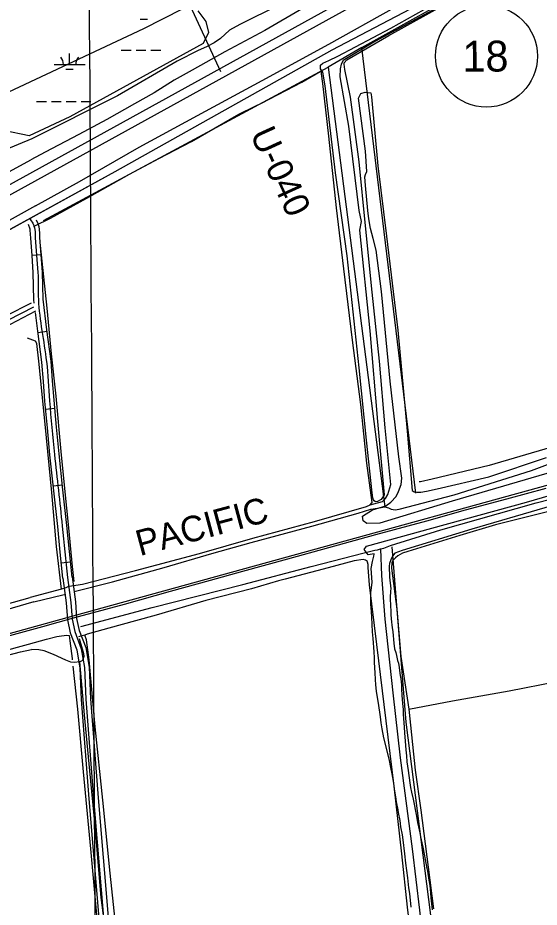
# Model space of a CAD drawing. Extents: x 3477039 to 3515015, y 546746 to 572297.
# Drawn here: x 3507382 to 3509071, y 553575 to 556455 of the extents above; entities that cross this region are included whole.
import ezdxf

# ---------------------------------------------------------------- set-up
doc = ezdxf.new("R2010")
doc.units = 0
for name, color, linetype in [('V-DTCH-CNTR', 7, 'Continuous'), ('V-GRID-MAJR', 7, 'Continuous'), ('V-LEVE-TOET', 7, 'Continuous'), ('V-RAIL-IDEN', 7, 'Continuous'), ('V-RAIL-TRAK', 7, 'Continuous'), ('V-RIVR-RANG', 7, 'Continuous'), ('V-RIVR-RANG-IDEN', 7, 'Continuous'), ('V-ROAD-CNTR', 7, 'Continuous'), ('V-ROAD-IDEN', 7, 'Continuous'), ('V-SITE-VEGE', 7, 'Continuous'), ('V-SURV-LINE', 7, 'Continuous'), ('V-TOPO-MINR', 7, 'Continuous'), ('V-TOPO-SHOR', 7, 'Continuous'), ('V-WETL-SWMP', 7, 'Continuous')]:
    doc.layers.add(name, color=color, linetype=linetype)

msp = doc.modelspace()

# ---------------------------------------------------------------- linework, layer by layer
at = {"layer": 'V-DTCH-CNTR'}
for points in [[(3508439, 556304.9), (3508439.9, 556309.7), (3508447.8, 556318.7), (3508584, 556398.1), (3508785.3, 556508.5)], [(3507437.7, 555782), (3507488.2, 555805.9), (3507605.9, 555870.8), (3507744.3, 555948.8), (3507839.6, 555999.1), (3507945.3, 556055), (3508098.3, 556142.9), (3508151.5, 556169.4), (3508171.6, 556179.2), (3508301.9, 556246.5), (3508361.3, 556281.7)], [(3507548.5, 554615.1), (3507591.6, 554621.5), (3507763.3, 554665.3), (3507971, 554721.1), (3508143.5, 554770.4), (3508343.6, 554824.2), (3508512, 554872.6), (3508523.6, 554878.1), (3508530.1, 554885.4), (3508512.8, 555013.5), (3508493.6, 555203), (3508466.8, 555411.2), (3508438.4, 555642.3), (3508414.8, 555839.9), (3508389.6, 556072.3), (3508370.5, 556242.8), (3508366.5, 556273.3), (3508365.6, 556278.8), (3508364.5, 556281.4), (3508361.3, 556281.7)], [(3508591.1, 554944.1), (3508572.5, 555127.3), (3508554.1, 555343), (3508530.5, 555566.7), (3508508.9, 555781.3), (3508488.1, 555988.4), (3508459.6, 556198.6), (3508441.9, 556287.7), (3508439, 556304.9)], [(3507524.4, 554605.3), (3507508.1, 554743.6), (3507492.3, 554917.9), (3507471.4, 555139.8), (3507451, 555343.7), (3507444, 555400.3), (3507440.3, 555408.6), (3507413.8, 555418.3)], [(3509107.8, 555063.4), (3508908.7, 555005), (3508724.8, 554961.6), (3508686.2, 554952.8), (3508682.7, 554952.4)], [(3508523.6, 554878.1), (3508563.3, 554888.9), (3508573.7, 554898.3), (3508580.5, 554911.7), (3508584.2, 554922.7), (3508591.1, 554944.1)], [(3509097.6, 554855.7), (3508929.4, 554813.8), (3508814.4, 554778.5), (3508645.4, 554726.9), (3508628.5, 554721.7), (3508613.7, 554713.2), (3508606.1, 554706.6), (3508597.5, 554697.9), (3508594, 554691.7), (3508592.3, 554672.8), (3508610.2, 554540.2), (3508622.7, 554387.5), (3508649, 554216.1), (3508669.3, 554019), (3508687.7, 553889.6), (3508711.3, 553705.5), (3508729, 553569.9)], [(3508672.2, 553346.7), (3508644.9, 553575.9), (3508626, 553748.2), (3508601, 553966.8), (3508575, 554179), (3508544.8, 554425.8), (3508521.5, 554619.5), (3508517.6, 554675.3), (3508517, 554685.2), (3508515.4, 554692.8), (3508515, 554694.4), (3508508.3, 554699.3), (3508501.2, 554701.4), (3508471.7, 554697.2), (3508387.9, 554673.9), (3508350.9, 554664.5), (3508248.7, 554637.2), (3508226.3, 554631.8), (3508139.5, 554606), (3507991.8, 554568.8), (3507831.1, 554521), (3507708.8, 554487.4), (3507606.7, 554459.4), (3507599.6, 554456), (3507586.9, 554453.3), (3507579.3, 554450.3)], [(3507548.5, 554615.1), (3507537.6, 554609.6), (3507524.4, 554605.3), (3507422.3, 554577.7)], [(3505926.2, 554163.7), (3506139.1, 554222.4), (3506338.5, 554277.2), (3506572.9, 554340.3), (3506791.4, 554402.1), (3507013.9, 554465.3), (3507259.3, 554533.2), (3507422.3, 554577.7)], [(3507581.3, 554445.2), (3507590.8, 554411.8), (3507595.1, 554397), (3507596.4, 554386.6), (3507593.4, 554376.7), (3507588.5, 554371.7), (3507582.5, 554369.6), (3507566.6, 554368.1), (3507554.4, 554368.6), (3507538.5, 554375), (3507498.1, 554393.4), (3507468.2, 554405.3), (3507450.9, 554408.9), (3507427.2, 554410.2)], [(3507754.5, 553031.6), (3507735.6, 553173.6), (3507712, 553402.2), (3507681.8, 553685.1), (3507657.5, 553921.7), (3507633.2, 554159.8), (3507613.2, 554376.2), (3507605.5, 554441.3), (3507599.6, 554456)], [(3507258.5, 554368), (3507390.9, 554402), (3507427.2, 554410.2)], [(3507582.5, 554369.6), (3507597.7, 554198.3), (3507614.4, 554016.6), (3507631.6, 553839.3), (3507651.5, 553606.6), (3507670.7, 553457.6), (3507694.3, 553217.3), (3507711.4, 553061.2)], [(3508649, 554216.1), (3508790.7, 554243.7), (3508973.4, 554275.4), (3509128.3, 554306.6)]]:
    msp.add_lwpolyline(points, dxfattribs=at)
at = {"layer": 'V-GRID-MAJR'}
msp.add_spline([(3507641.8, 552264.6), (3507603.9, 558323.6), (3507566, 564384.6), (3507528.1, 570445.5), (3507528.1, 570447.4)], degree=3, dxfattribs=at)
at = {"layer": 'V-LEVE-TOET'}
for points in [[(3507439.4, 555846.5), (3507582.8, 555925.2), (3507775.8, 556036), (3507964, 556138.4), (3508173.5, 556251.9), (3508389.5, 556370.2), (3508602.1, 556489), (3508820.2, 556610.1), (3508956.5, 556689.4), (3509035.6, 556740.4), (3509080.2, 556777.2), (3509128.6, 556819.8), (3509205.4, 556883.6), (3509312.9, 556984.1), (3509455, 557112.3), (3509507.1, 557153.3)], [(3508307.2, 556486.3), (3508182.5, 556413.8), (3508052.9, 556345.4), (3507947.3, 556285.2), (3507889.3, 556253.1), (3507824.1, 556211.7), (3507760.1, 556176.2), (3507670.5, 556125.8), (3507579.7, 556076.8), (3507471.3, 556019.6), (3507424.9, 555995)], [(3504661.7, 555243.4), (3504810.9, 555288.6), (3504976, 555339.7), (3505151.5, 555394.4), (3505320.3, 555447.3), (3505523.1, 555504.1), (3505713.1, 555554.9), (3505852.5, 555592.4), (3506008.4, 555638.1), (3506060.8, 555649.1), (3506108.2, 555653.5), (3506239.9, 555646.6), (3506413, 555644.8), (3506632.1, 555641.3), (3506739, 555640.8), (3506772.5, 555646.5), (3506807.8, 555657.1), (3506842, 555674.4), (3506961.7, 555738.1), (3507119.9, 555830), (3507319, 555937.8), (3507424.9, 555995)], [(3507439.4, 555846.5), (3507224.4, 555726.1)]]:
    msp.add_lwpolyline(points, dxfattribs=at)
at = {"layer": 'V-RAIL-TRAK'}
for points in [[(3507463.3, 554484.7), (3507563.1, 554512.8), (3507728.2, 554556.8), (3507877.5, 554599), (3508006.8, 554634.3), (3508111.1, 554663.1), (3508256.5, 554703.4), (3508389.3, 554739.9), (3508541.6, 554782.2), (3508706.8, 554826.9), (3508832.4, 554862), (3508966.3, 554897.9), (3509093.7, 554932.5)], [(3504290.5, 553612.1), (3504485.3, 553665.9), (3504746, 553737.3), (3504987.8, 553803.4), (3505238.1, 553873.1), (3505368.3, 553908.8), (3505383, 553912.8), (3505601, 553972.5), (3505752.9, 554015.1), (3505770.3, 554019.9), (3506015.2, 554086.6), (3506250.2, 554151.6), (3506448.2, 554206), (3506730.1, 554283.8), (3506967, 554348.8), (3507184.5, 554408.4), (3507463.3, 554484.7)]]:
    msp.add_lwpolyline(points, dxfattribs=at)
at = {"layer": 'V-RIVR-RANG'}
msp.add_line((3508039.8, 556280.3), (3507580.2, 557279.7), dxfattribs=at)
at = {"layer": 'V-ROAD-CNTR'}
for p, q in [((3507428.5, 555686.2), (3507458.4, 555688.5)), ((3507447.7, 555436.4), (3507477.5, 555440.3)), ((3507472.7, 555188.4), (3507502.6, 555191)), ((3507497.3, 554939.3), (3507527.1, 554942.5)), ((3507523.4, 554690.8), (3507553.3, 554693.7))]:
    msp.add_line(p, q, dxfattribs=at)
for points in [[(3508814.5, 556568.9), (3508399.6, 556350.2), (3507696.7, 555955.9), (3506931.8, 555536.7)], [(3508814.5, 556568.9), (3508399.6, 556350.2), (3507696.7, 555955.9), (3507229.1, 555699.6)], [(3507558.2, 554644), (3507550, 554727.4), (3507541.5, 554810.9), (3507528.8, 554927), (3507516.3, 555042.9), (3507508, 555129.7), (3507500.4, 555216.6), (3507495.2, 555279.8), (3507490.2, 555343.4), (3507476.9, 555444.3), (3507464.2, 555543.9), (3507463.3, 555587.1), (3507462.6, 555631.5), (3507458.4, 555687.8), (3507454.2, 555743.6), (3507453.3, 555756.9), (3507452.4, 555771), (3507451.2, 555778.3), (3507448, 555787.9), (3507442.9, 555799.7)], [(3507435.5, 555531.4), (3507434.2, 555541.7), (3507433.3, 555586.6), (3507432.6, 555630.1), (3507428.5, 555685.6), (3507424.2, 555741.5), (3507423.4, 555755), (3507422.6, 555767.6), (3507422, 555771), (3507417.1, 555785.5)], [(3504816.8, 553769.9), (3505378.2, 553914.4), (3507562.3, 554518.8), (3509879.4, 555157.8), (3511403.2, 555578)], [(3505944.6, 555417.9), (3506074.1, 555418), (3506230, 555413.2), (3506454.1, 555414.3), (3506566, 555414.4), (3506702.3, 555412.9), (3506786, 555409), (3506837.6, 555436.1), (3506885.2, 555453.2), (3506936, 555471.6), (3506991, 555492.4), (3507032.3, 555497.1), (3507083.4, 555484.2), (3507148.4, 555474.5), (3507222.7, 555473.8), (3507237.6, 555474.6), (3507302.9, 555475.5), (3507346.4, 555491.1), (3507427.2, 555532.5)], [(3505944.6, 555402.9), (3506073.8, 555403), (3506229.8, 555398.2), (3506454.1, 555399.3), (3506565.9, 555399.4), (3506701.8, 555397.9), (3506789.4, 555393.9), (3506843.6, 555422.4), (3506890.3, 555439.1), (3506941.2, 555457.6), (3506994.6, 555477.7), (3507031.3, 555481.9), (3507080.5, 555469.4), (3507147.2, 555459.5), (3507223.1, 555458.8), (3507238.1, 555459.6), (3507305.6, 555460.5), (3507352.3, 555477.3), (3507434.1, 555519.2)], [(3505944.6, 555387.9), (3506073.6, 555388), (3506229.6, 555383.2), (3506454.2, 555384.3), (3506565.8, 555384.4), (3506701.4, 555382.9), (3506792.8, 555378.7), (3506849.7, 555408.6), (3506895.4, 555425), (3506946.4, 555443.5), (3506998.1, 555463), (3507030.2, 555466.7), (3507077.5, 555454.7), (3507146, 555444.5), (3507223.4, 555443.7), (3507238.6, 555444.6), (3507308.3, 555445.6), (3507358.3, 555463.5), (3507440.9, 555505.8)], [(3507528.3, 554641), (3507520.1, 554724.4), (3507511.6, 554807.7), (3507499, 554923.7), (3507486.4, 555039.9), (3507478.2, 555127), (3507470.5, 555214.1), (3507465.3, 555277.4), (3507460.3, 555340.3), (3507447.2, 555440.4), (3507439.4, 555501.1)], [(3507528.4, 554640.4), (3507539.6, 554560.6), (3507543.3, 554506), (3507552.4, 554463.2), (3507573.6, 554408.4), (3507583.5, 554349.6), (3507587.8, 554247.8), (3507612.8, 553926.6), (3507661.2, 553347), (3507694.4, 553090.3), (3507699.9, 553057.8), (3507696.6, 553053)], [(3507543.2, 554642.5), (3507554.5, 554562.2), (3507558.2, 554508.1), (3507566.8, 554467.5), (3507588.1, 554412.4), (3507598.4, 554351.2), (3507602.8, 554248.7), (3507627.8, 553927.8), (3507676.2, 553348.6), (3507709.2, 553092.5), (3507715.8, 553054.3)], [(3507558.1, 554644.6), (3507569.5, 554563.7), (3507573.1, 554510.2), (3507581.2, 554471.8), (3507602.6, 554416.4), (3507613.4, 554352.7), (3507617.7, 554249.6), (3507642.7, 553929), (3507691.1, 553350.2), (3507724.1, 553094.8), (3507730.5, 553057.2)]]:
    msp.add_lwpolyline(points, dxfattribs=at)
msp.add_spline([(3507421.3, 555804.3), (3507430.7, 555790.2), (3507437.5, 555769.3), (3507439.2, 555742.5), (3507447.6, 555630.8), (3507449.2, 555542.8), (3507475.3, 555341.9), (3507485.4, 555215.4), (3507501.3, 555041.4), (3507526.5, 554809.3), (3507543.2, 554642.5)], degree=3, dxfattribs=at)
at = {"layer": 'V-ROAD-IDEN'}
msp.add_circle((3508900.3, 556331), 165, dxfattribs=at)
msp.add_circle((3508900.3, 556331), 165, dxfattribs=at)
at = {"layer": 'V-SITE-VEGE'}
for points in [[(3508750.2, 556493.2), (3508540.9, 556379.1), (3508435.7, 556316.6), (3508430.2, 556305), (3508427, 556289.9), (3508425.7, 556264.4), (3508453.1, 556104.4), (3508486.8, 555831.7), (3508494.3, 555796.1), (3508488.7, 555767.1), (3508522.5, 555441.4), (3508547.9, 555147.5), (3508569.1, 554910.5), (3508558.9, 554895.5), (3508547.6, 554888.5), (3508541.4, 554887.8), (3508536.4, 554891.3), (3508534.5, 554894.4), (3508532.6, 554901), (3508530.4, 554917.3), (3508511.6, 555087.3), (3508488.1, 555321.6), (3508448.8, 555684.9), (3508411.6, 555953.7), (3508378.3, 556234.5), (3508370.1, 556279.4), (3508363.2, 556289.5), (3508363.2, 556301.5), (3508370.2, 556308), (3508389.6, 556316.8), (3508419.5, 556330.6), (3508591.1, 556422.1), (3508807, 556543.6)], [(3508229.7, 556496.8), (3508101.2, 556433.6), (3508068.6, 556414.8), (3508039.1, 556388.3), (3508018.1, 556374.1), (3507993.2, 556361.5), (3507966.9, 556349.2), (3507898.2, 556314.8), (3507705.6, 556202.1), (3507428.4, 556063.2), (3507339.8, 556026.8), (3507290.1, 556021.8), (3507233.6, 556025.2), (3507180, 556046.4), (3507126.7, 556087), (3507068.2, 556164.8), (3507023.8, 556271.5), (3507018.8, 556325.3), (3507037.2, 556367.8), (3507084.4, 556396.3), (3507193.7, 556432.4), (3507438.7, 556516.7)], [(3509140.3, 554993), (3508789.2, 554889.9), (3508555.4, 554819.2), (3508512.4, 554817.5), (3508500.8, 554826.5), (3508499, 554841.2), (3508531.6, 554861.9), (3508574.3, 554875.2), (3508591, 554886.4), (3508607.7, 554904.9), (3508615.9, 554921.1), (3508623.8, 554944.2), (3508625.9, 554964), (3508616.2, 555033.7), (3508588.5, 555278.5), (3508560, 555569.3), (3508543.3, 555702.5), (3508533.1, 555740.9), (3508524.7, 555772.7), (3508519.5, 555804.4), (3508516.6, 555831.2), (3508508.1, 555912.5), (3508506.3, 555940), (3508508.3, 555947.3), (3508513, 555957.7), (3508508.7, 556023.2), (3508486.1, 556194.8), (3508493.9, 556209.8), (3508507.9, 556214.4), (3508525.7, 556212.3), (3508527.5, 556199.2), (3508548.7, 555975.3), (3508576.1, 555748), (3508613.5, 555443.2), (3508643.4, 555116.8), (3508659.3, 554924.3), (3508665.9, 554920.4), (3508675.1, 554918.8), (3508687.5, 554919.5), (3508705.7, 554922.1), (3508741, 554930.4), (3508908, 554969), (3509094.6, 555031)], [(3509799, 555075.8), (3508853.3, 554799.9)], [(3508656.2, 553575), (3508652.1, 553620.1), (3508649.2, 553638.2), (3508645.3, 553670.6), (3508639.2, 553717.5), (3508635.7, 553748.5), (3508630.3, 553793), (3508628, 553809.3), (3508623.4, 553835.8), (3508620.5, 553855.6), (3508615.9, 553882), (3508614.3, 553891.1), (3508609.3, 553916.1), (3508606.7, 553932.8), (3508602.5, 553958.9), (3508599.9, 553977), (3508595.3, 554007.2), (3508591, 554027.4), (3508584.7, 554056), (3508568.4, 554123.9), (3508562.4, 554152.4), (3508559.5, 554171.9), (3508557.3, 554191.7), (3508550.4, 554235.5), (3508544.2, 554273.4), (3508542, 554296.4), (3508540.8, 554312), (3508539.7, 554335.3), (3508539.1, 554349.5), (3508537.9, 554370), (3508537.7, 554382.9), (3508536.5, 554402.7), (3508535.6, 554416.3), (3508534, 554431.2), (3508533.5, 554445.8), (3508531.6, 554467), (3508528.7, 554514.6), (3508527.8, 554532.7), (3508526.9, 554543.8), (3508526.3, 554557.3), (3508525.7, 554563.9), (3508525.4, 554569.5), (3508525.5, 554575.4), (3508525.9, 554585.5), (3508526, 554594.2), (3508526.8, 554601.1), (3508530.4, 554628.1), (3508526.9, 554672.4), (3508530.7, 554694.4), (3508535.5, 554712.4), (3508536.4, 554718.8), (3508536.9, 554719.8), (3508517.5, 554716.6), (3508503.8, 554733.3), (3508512.1, 554744.3), (3508723.9, 554803), (3509030.2, 554886.5), (3509651.6, 555067.6)], [(3508853.3, 554799.9), (3508627.7, 554730.7), (3508604.1, 554721.2), (3508596.1, 554712.3), (3508590.2, 554700.1), (3508586.8, 554688.4), (3508584.7, 554679.7), (3508586.8, 554643.5), (3508590.4, 554606.7), (3508589.6, 554600.1), (3508589.5, 554592.5), (3508588.8, 554584.8), (3508588.3, 554577.5), (3508588.6, 554566.4), (3508589.2, 554560.2), (3508589.5, 554551.8), (3508590.3, 554533.1), (3508590.6, 554523.3), (3508591.4, 554508.8), (3508592.4, 554499.7), (3508593.7, 554488.9), (3508595, 554480.9), (3508596.9, 554467.4), (3508600, 554430.5), (3508602.6, 554412.1), (3508606.6, 554399.6), (3508609.3, 554390.1), (3508612.6, 554374.1), (3508615, 554365.1), (3508617.3, 554351.2), (3508619.2, 554341.4), (3508621.2, 554326.1), (3508622.8, 554314.7), (3508624.7, 554295.5), (3508625.6, 554282.3), (3508626.4, 554261.8), (3508627.7, 554247.9), (3508628.6, 554234.7), (3508630.1, 554215.9), (3508631, 554200.7), (3508634, 554157.9), (3508634.9, 554140.2), (3508637, 554112.7), (3508638.8, 554085.3), (3508641.1, 554065.5), (3508642.6, 554046), (3508646.5, 554017.5), (3508652, 553978.2), (3508654.6, 553963.2), (3508657.9, 553947.9), (3508662.5, 553924.9), (3508665.8, 553909.3), (3508670.5, 553886), (3508673.4, 553870.3), (3508677, 553849.4), (3508679.7, 553835.9), (3508684, 553816), (3508687, 553803.5), (3508691, 553783.7), (3508693.9, 553769.4), (3508698.2, 553747.1), (3508701.9, 553729.4), (3508707.5, 553700.8), (3508709.5, 553691.8), (3508714, 553663.3), (3508716.6, 553645.5), (3508719.5, 553621.9), (3508720.7, 553605.6), (3508724.8, 553567.3)]]:
    msp.add_lwpolyline(points, dxfattribs=at)
at = {"layer": 'V-SURV-LINE'}
for points in [[(3506843.3, 555632.6), (3508952.5, 556796.2)], [(3508967, 556769.9), (3506857.8, 555606.4)]]:
    msp.add_lwpolyline(points, dxfattribs=at)
at = {"layer": 'V-TOPO-MINR'}
msp.add_lwpolyline([(3504919.1, 556573.3), (3505647.4, 556195.7), (3505699.9, 556175.9), (3506542.4, 555874.4), (3506565.8, 555869.1), (3506589, 555867.5), (3506612, 555871.3), (3506634.8, 555878.8), (3507790.4, 556420.3), (3508808, 556938.3)], dxfattribs=at)
at = {"layer": 'V-TOPO-SHOR'}
for p, q in [((3507466.2, 555798.8), (3508387.6, 556295)), ((3507558.7, 554380.1), (3507559, 554376))]:
    msp.add_line(p, q, dxfattribs=at)
for points in [[(3508671.1, 554916.1), (3508497.1, 556359.4), (3508877.3, 556572.1), (3509077.1, 556694.5), (3509354.1, 556920), (3509495.9, 557068.3)], [(3508497.1, 556359.4), (3508387.6, 556295), (3508571.6, 554871.3)], [(3507455, 555718.1), (3507476.1, 555514.7), (3507490.8, 555367.1), (3507505.3, 555230.3), (3507521.8, 555051.3), (3507533.8, 554930.7), (3507546.4, 554803.3)], [(3507586.9, 554484), (3507817.3, 554546.2), (3508111.3, 554619.9), (3508333, 554678.8), (3508504.6, 554722.5), (3508539.1, 554731), (3508547.8, 554732.5), (3508556.9, 554735.8), (3508567.9, 554738.4), (3508589.1, 554747), (3508752.5, 554797.5), (3509060.9, 554884.7), (3509331, 554953.8), (3509650.8, 555050.7), (3509778.9, 555083.7), (3509856.2, 555107.8), (3509870.6, 555111.9)], [(3507564.8, 554597.5), (3507689.6, 554629), (3507856.7, 554675.6), (3508011.4, 554720.7), (3508138.3, 554756.7), (3508335.2, 554808.6), (3508484.7, 554851.5), (3508525.8, 554864.1), (3508546.9, 554867.3), (3508571.6, 554871.3), (3508583.3, 554868), (3508592.1, 554864.5), (3508604.7, 554862.3), (3508617.9, 554864.6), (3508796.1, 554910.5), (3509046.3, 554989.7), (3509162, 555033)], [(3507546.4, 554803.3), (3507558.6, 554678.5), (3507563.9, 554629.4)], [(3508556.9, 554735.8), (3508560.4, 554649.2), (3508571.1, 554507.9), (3508596.6, 554269.2), (3508621.1, 554059.1), (3508659.9, 553764.3), (3508683.8, 553565.8), (3508709.8, 553339.7), (3508727.1, 553177.6), (3508728.4, 553144.5), (3508727.1, 553130.9), (3508725.6, 553124.2)], [(3508593.8, 554742.1), (3508638.9, 554175), (3508767.8, 553169.8)], [(3507434.5, 554563.9), (3507528.1, 554586.5), (3507538.4, 554588.2)], [(3507434.5, 554563.9), (3507089.5, 554463.9), (3506701.7, 554357.1), (3506398.2, 554274.4), (3506107, 554190.1), (3505928.8, 554141.1)], [(3507417.4, 554426.7), (3507475.8, 554443.7), (3507509.2, 554452.3), (3507523.9, 554454.1), (3507541, 554456.6), (3507549.3, 554454.7), (3507551.1, 554437.3), (3507558.7, 554380.1)], [(3505768.8, 553999.7), (3505774, 553975.6), (3505781.2, 553975.6), (3505871.7, 553996.8), (3505878, 553998.1), (3505880.4, 554007.6), (3505880.1, 554019), (3505940.1, 554032.4), (3506408, 554154.1), (3506998.7, 554312.1), (3507417.4, 554426.7)], [(3507561.2, 554355.5), (3507575.5, 554216.2), (3507594.1, 554013.7), (3507618.4, 553764.2), (3507637.3, 553551.1), (3507672, 553200.1), (3507688.5, 553043)]]:
    msp.add_lwpolyline(points, dxfattribs=at)
at = {"layer": 'V-WETL-SWMP'}
for p, q in [((3507778.7, 556450.3), (3507802.7, 556450.3)), ((3507550.2, 556303.9), (3507550.2, 556339.9)), ((3507717.3, 556350.3), (3507749.3, 556350.3)), ((3507765.3, 556350.3), (3507797.3, 556350.3)), ((3507813.3, 556350.3), (3507845.3, 556350.3)), ((3507500.2, 556303.9), (3507600.2, 556303.9)), ((3507538.2, 556288.5), (3507562.2, 556288.5)), ((3507443.4, 556183.8), (3507475.4, 556183.8)), ((3507491.4, 556183.8), (3507523.4, 556183.8)), ((3507539.4, 556183.8), (3507571.4, 556183.8)), ((3507587.4, 556183.8), (3507619.4, 556183.8))]:
    msp.add_line(p, q, dxfattribs=at)
msp.add_lwpolyline([(3507965.3, 556477.9), (3507991.8, 556442.7), (3508000.6, 556407.4), (3507983, 556372.2), (3507551.3, 556134.4), (3507419.2, 556072.7), (3507251.8, 556108)], dxfattribs=at)
for centre, start, end in [((3507495, 556304.4), 359.2282, 40.7718), ((3507605.5, 556304.4), 139.2282, 180.7718)]:
    msp.add_arc(centre, 35.2, start, end, dxfattribs=at)

# ---------------------------------------------------------------- texts
at = {"layer": 'V-RAIL-IDEN'}
msp.add_text('PACIFIC', height=83, rotation=15.0464, dxfattribs=at).set_placement((3507777.5, 554711.9))
at = {"layer": 'V-RIVR-RANG-IDEN'}
msp.add_text('U-040', height=83, rotation=294.5523, dxfattribs=at).set_placement((3508133.4, 556078.7))
at = {"layer": 'V-ROAD-IDEN'}
msp.add_text('18', height=100, rotation=0.3417, dxfattribs=at).set_placement((3508823, 556280.5))

doc.saveas('drawing.dxf')
